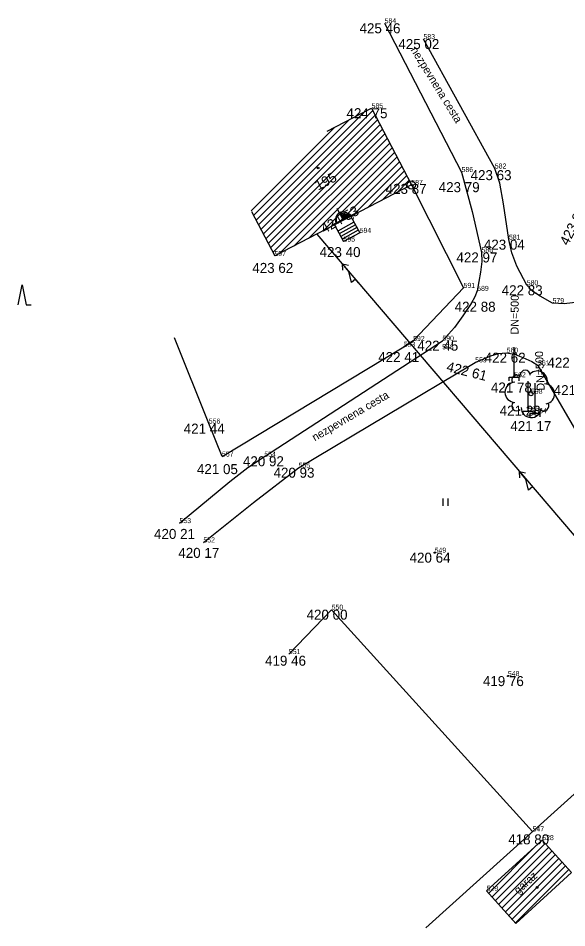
# Model space of a CAD drawing. Extents: x -559180 to -551373, y -1076947 to -1072071.
# Drawn here: x -555140 to -555085.2, y -1072733.8 to -1072642.8 of the extents above; entities that cross this region are included whole.
import ezdxf

# ---------------------------------------------------------------- set-up
doc = ezdxf.new("R2010")
doc.units = 0
for name, color, linetype in [('12_PLOTY', 7, 'Continuous'), ('14_BUDOVY', 7, 'Continuous'), ('17_KOMUNIKACE', 7, 'Continuous'), ('18_POLOHOPIS', 7, 'Continuous'), ('1_VODA_ZN', 7, 'Continuous'), ('20_EL_ZN', 7, 'Continuous'), ('32', 7, 'Continuous'), ('33', 7, 'Continuous'), ('34_ZELEN', 7, 'Continuous'), ('3_BODY', 7, 'Continuous'), ('40_KANAL_ZN', 7, 'Continuous'), ('45_ZN_KULTURY', 7, 'Continuous'), ('47_ZN_STAV_OBJ$', 7, 'Continuous'), ('49_POPIS_KANAL', 7, 'Continuous'), ('52_POPIS_UCELOVY', 7, 'Continuous'), ('54_C_POPISNA', 7, 'Continuous'), ('6_VYSKY', 7, 'Continuous'), ('NNnadzemní', 7, 'Continuous')]:
    doc.layers.add(name, color=color, linetype=linetype)

# ---------------------------------------------------------------- blocks, each defined once
blk = doc.blocks.new('JS500')
at = {"layer": '49_POPIS_KANAL'}
blk.add_text('DN=500', height=0.8, rotation=0.00002, dxfattribs=at).set_placement((0.703, -0.049))
blk = doc.blocks.new('BODCST')
at = {"layer": '33'}
for radius in [0.413, 0.05]:
    blk.add_circle((0, 0), radius, dxfattribs=at)
blk = doc.blocks.new('STLS')
at = {"layer": '34_ZELEN'}
blk.add_circle((0, 0), 0.2, dxfattribs=at)
for centre, radius, start, end in [((-1.425, 1.366), 0.5, 45, 210.43255), ((-0.571, 1.853), 0.5, 0, 180), ((0.636, 1.281), 1, 341.22932, 135), ((-1.599, 0.146), 1, 90, 270), ((1.356, -0.015), 1, 279.52997, 90), ((-1.424, -1.207), 0.5, 135, 315), ((0.019, -1.381), 1, 180, 353.84032), ((1.283, -1.208), 0.5, 234.37768, 31.04793)]:
    blk.add_arc(centre, radius, start, end, dxfattribs=at)
blk = doc.blocks.new('VVH')
at = {"layer": '47_ZN_STAV_OBJ$'}
for p, q in [((-0.001, 0.746), (0, 1.246)), ((0, -0.004), (-0.001, 0.746)), ((0, -0.004), (0, 0)), ((0.1, 0.096), (0.099, 0.646)), ((0.099, 0.646), (0.5, 0.396)), ((0.1, 0.096), (0.2, 0.196)), ((0.65, 0.096), (0.1, 0.096)), ((0.399, 0.346), (0.199, 0.496)), ((0.199, 0.496), (0.2, 0.196)), ((0.2, 0.196), (0.35, 0.346)), ((0.2, 0.196), (0.5, 0.196)), ((0.5, 0.196), (0.399, 0.346)), ((0.5, 0.396), (0.65, 0.096)), ((-1.251, -0.004), (-0.751, -0.004)), ((-0.751, -0.004), (0, -0.004)), ((0.75, -0.004), (0, -0.004)), ((0.75, -0.004), (1.25, -0.004))]:
    blk.add_line(p, q, dxfattribs=at)
for start, end in [(89.99989, 179.99989), (359.99989, 89.99989)]:
    blk.add_arc((0, -0.004), 0.75, start, end, dxfattribs=at)
blk = doc.blocks.new('VYUST')
at = {"layer": '40_KANAL_ZN'}
for p, q in [((-0.35, 0.5), (0, 0.5)), ((0, 0.5), (0, -0.5)), ((0, 0), (3, 0.001)), ((-0.35, -0.5), (0, -0.5))]:
    blk.add_line(p, q, dxfattribs=at)
blk = doc.blocks.new('LOUKA')
at = {"layer": '45_ZN_KULTURY'}
for p, q in [((0, 0), (0, 0.75)), ((0.5, 0), (0.5, 0.75))]:
    blk.add_line(p, q, dxfattribs=at)
blk = doc.blocks.new('LES')
at = {"layer": '45_ZN_KULTURY'}
for p, q in [((-0.8, 0), (-0.4, 2)), ((-0.4, 2), (0, 0)), ((0, 0), (0.5, 0))]:
    blk.add_line(p, q, dxfattribs=at)
blk = doc.blocks.new('BZ')
at = {"layer": '47_ZN_STAV_OBJ$'}
blk.add_circle((0, 0), 0.0875, dxfattribs=at)
blk = doc.blocks.new('POINT_DISPLAY')
blk.add_line((0, 0), (0, 0))
blk = doc.blocks.new('T')
at = {"layer": '6_VYSKY'}
blk.add_circle((0, 0), 0.05, dxfattribs=at)
blk = doc.blocks.new('ELNN')
at = {"layer": '20_EL_ZN'}
for p, q in [((0, 0), (0.5, 0)), ((0.5, 0), (0.5, 0.5)), ((0.5, 0.5), (1.5, 0)), ((1.5, 0), (2.5, 0))]:
    blk.add_line(p, q, dxfattribs=at)
blk.add_lwpolyline([(2, 0.375), (2.5, 0), (2, -0.375)], dxfattribs=at)

msp = doc.modelspace()

# ---------------------------------------------------------------- linework, layer by layer
at = {"layer": '12_PLOTY'}
for p, q in [((-555100.74, -1072659.49), (-555095.52, -1072669.78)), ((-555095.52, -1072669.78), (-555100.56, -1072675.09)), ((-555120.97, -1072683.35), (-555124.406, -1072674.786)), ((-555100.56, -1072675.09), (-555101.5, -1072675.67)), ((-555101.5, -1072675.67), (-555100.56, -1072675.09)), ((-555119.65, -1072686.64), (-555101.5, -1072675.67)), ((-555119.65, -1072686.64), (-555120.97, -1072683.35)), ((-555112.97, -1072706.39), (-555108.7, -1072701.95)), ((-555108.7, -1072701.95), (-555088.63, -1072724.12)), ((-555099.285, -1072733.753), (-555077.9, -1072714.42))]:
    msp.add_line(p, q, dxfattribs=at)
at = {"layer": '14_BUDOVY'}
for p, q in [((-555109.15, -1072654.118), (-555104.71, -1072651.82)), ((-555104.71, -1072651.82), (-555100.74, -1072659.49)), ((-555100.74, -1072659.49), (-555114.388, -1072666.588)), ((-555116.695, -1072662.152), (-555114.388, -1072666.588)), ((-555093.22, -1072730.05), (-555087.66, -1072724.99)), ((-555087.66, -1072724.99), (-555084.73, -1072728.24)), ((-555084.73, -1072728.24), (-555090.29, -1072733.32)), ((-555090.29, -1072733.32), (-555093.22, -1072730.05))]:
    msp.add_line(p, q, dxfattribs=at)
at = {"layer": '17_KOMUNIKACE'}
for p, q in [((-555103.41, -1072643.33), (-555095.72, -1072658.2)), ((-555092.4, -1072657.85), (-555099.53, -1072644.91)), ((-555115.42, -1072686.65), (-555097.64, -1072675.06)), ((-555112, -1072687.76), (-555094.36, -1072677.23)), ((-555074.25, -1072701.32), (-555088.08, -1072677.54))]:
    msp.add_line(p, q, dxfattribs=at)
for points in [[(-555095.72, -1072658.2), (-555094.65, -1072662.149), (-555093.73, -1072666.24)], [(-555090.99, -1072664.96), (-555091.531, -1072661.369), (-555091.891, -1072659.328), (-555092.4, -1072657.85)], [(-555089.21, -1072669.52), (-555089.553, -1072668.87), (-555090.212, -1072667.61), (-555090.692, -1072666.289), (-555090.99, -1072664.96)], [(-555093.73, -1072666.24), (-555093.705, -1072667.16), (-555093.825, -1072668.21), (-555094.16, -1072670.08)], [(-555094.16, -1072670.08), (-555094.395, -1072670.67), (-555094.755, -1072671.33), (-555095.594, -1072672.561), (-555096.434, -1072673.731), (-555097.64, -1072675.06)], [(-555086.63, -1072671.3), (-555087.874, -1072670.61), (-555088.593, -1072670.13), (-555089.21, -1072669.52)], [(-555082.79, -1072670.93), (-555084.636, -1072671.27), (-555085.475, -1072671.39), (-555086.63, -1072671.3)], [(-555094.36, -1072677.23), (-555092.806, -1072676.581), (-555092.027, -1072676.341), (-555091.22, -1072676.26)], [(-555091.22, -1072676.26), (-555090.438, -1072676.401), (-555089.598, -1072676.731), (-555088.699, -1072677.151), (-555088.08, -1072677.54)], [(-555123.9, -1072693.3), (-555118.86, -1072689.124), (-555117.061, -1072687.743), (-555115.42, -1072686.65)], [(-555121.51, -1072695.23), (-555116.522, -1072691.224), (-555112, -1072687.76)]]:
    msp.add_lwpolyline(points, dxfattribs=at)
at = {"layer": '18_POLOHOPIS'}
for p, q in [((-555106.796, -1072662.64), (-555105.9, -1072664.28)), ((-555108.425, -1072663.487), (-555107.51, -1072665.16)), ((-555106.474, -1072663.226), (-555108.084, -1072664.106)), ((-555106.33, -1072663.489), (-555107.94, -1072664.369)), ((-555106.187, -1072663.753), (-555107.797, -1072664.633)), ((-555106.043, -1072664.016), (-555107.653, -1072664.896)), ((-555105.9, -1072664.28), (-555107.51, -1072665.16))]:
    msp.add_line(p, q, dxfattribs=at)
at = {"layer": '32'}
for p, q in [((-555116.252, -1072663.003), (-555105.454, -1072652.205)), ((-555116.01, -1072663.469), (-555104.591, -1072652.049)), ((-555115.768, -1072663.934), (-555104.35, -1072652.515)), ((-555116.736, -1072662.073), (-555108.385, -1072653.722)), ((-555116.494, -1072662.538), (-555106.92, -1072652.964)), ((-555115.526, -1072664.399), (-555104.109, -1072652.981)), ((-555115.285, -1072664.864), (-555103.868, -1072653.447)), ((-555115.043, -1072665.329), (-555103.627, -1072653.913)), ((-555114.801, -1072665.795), (-555103.385, -1072654.379)), ((-555114.559, -1072666.26), (-555103.144, -1072654.845)), ((-555113.955, -1072666.363), (-555102.903, -1072655.311)), ((-555112.481, -1072665.596), (-555102.662, -1072655.777)), ((-555111.008, -1072664.83), (-555102.421, -1072656.243)), ((-555109.534, -1072664.064), (-555102.18, -1072656.709)), ((-555108.061, -1072663.298), (-555101.938, -1072657.175)), ((-555106.588, -1072662.531), (-555101.697, -1072657.641)), ((-555105.114, -1072661.765), (-555101.456, -1072658.107)), ((-555103.641, -1072660.999), (-555101.215, -1072658.573)), ((-555102.168, -1072660.232), (-555100.974, -1072659.039)), ((-555092.682, -1072730.65), (-555087.358, -1072725.325)), ((-555093.016, -1072730.277), (-555088.429, -1072725.69)), ((-555092.348, -1072731.023), (-555087.022, -1072725.697)), ((-555092.014, -1072731.396), (-555086.687, -1072726.069)), ((-555091.68, -1072731.769), (-555086.352, -1072726.441)), ((-555091.346, -1072732.142), (-555086.017, -1072726.813)), ((-555091.011, -1072732.515), (-555085.681, -1072727.185)), ((-555090.677, -1072732.888), (-555085.346, -1072727.557)), ((-555090.343, -1072733.261), (-555085.011, -1072727.929))]:
    msp.add_line(p, q, dxfattribs=at)
at = {"layer": 'NNnadzemní'}
msp.add_line((-555110.174, -1072664.397), (-555080.8, -1072698.87), dxfattribs=at)

# ---------------------------------------------------------------- block references
at = {"layer": '1_VODA_ZN'}
for p in [(-555103.41, -1072643.33), (-555099.53, -1072644.91), (-555104.71, -1072651.82), (-555095.72, -1072658.2), (-555092.4, -1072657.85), (-555100.74, -1072659.49), (-555107.58, -1072662.95), (-555105.9, -1072664.28), (-555107.51, -1072665.16), (-555090.99, -1072664.96), (-555093.73, -1072666.24), (-555114.41, -1072666.6), (-555095.52, -1072669.78), (-555094.16, -1072670.08), (-555089.21, -1072669.52), (-555086.63, -1072671.3), (-555100.56, -1072675.09), (-555097.64, -1072675.06), (-555101.5, -1072675.67), (-555091.22, -1072676.26), (-555094.36, -1072677.23), (-555088.08, -1072677.54), (-555090.46, -1072678.71), (-555088.79, -1072680.37), (-555089.06, -1072682.11), (-555088.36, -1072682.31), (-555120.97, -1072683.35), (-555119.65, -1072686.64), (-555115.42, -1072686.65), (-555112, -1072687.76), (-555123.9, -1072693.3), (-555121.51, -1072695.23), (-555098.41, -1072696.25), (-555108.7, -1072701.95), (-555112.97, -1072706.39), (-555091.09, -1072708.59), (-555088.63, -1072724.12), (-555087.66, -1072724.99), (-555093.22, -1072730.05)]:
    msp.add_blockref('POINT_DISPLAY', p, dxfattribs=at)
at = {"layer": '20_EL_ZN', "xscale": 0.9999978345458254, "yscale": 0.9999978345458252, "rotation": 130.43393960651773}
for p in [(-555106.002, -1072669.293), (-555088.32, -1072690.044)]:
    msp.add_blockref('ELNN', p, dxfattribs=at)
at = {"layer": '33'}
msp.add_blockref('BODCST', (-555100.74, -1072659.49), dxfattribs=at)
at = {"layer": '34_ZELEN'}
msp.add_blockref('STLS', (-555088.79, -1072680.37), dxfattribs=at)
at = {"layer": '40_KANAL_ZN', "rotation": 90}
for p in [(-555090.46, -1072678.71), (-555089.06, -1072682.11), (-555088.36, -1072682.31)]:
    msp.add_blockref('VYUST', p, dxfattribs=at)
at = {"layer": '45_ZN_KULTURY'}
for name, p in [('LES', (-555139.208, -1072671.475)), ('LOUKA', (-555097.574, -1072691.583))]:
    msp.add_blockref(name, p, dxfattribs=at)
at = {"layer": '47_ZN_STAV_OBJ$'}
for p in [(-555110.056, -1072657.802), (-555088.181, -1072729.713)]:
    msp.add_blockref('BZ', p, dxfattribs=at)
at = {"layer": '47_ZN_STAV_OBJ$', "xscale": 1.0000013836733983, "yscale": 1.0000013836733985, "rotation": 26.966561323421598}
msp.add_blockref('VVH', (-555107.578, -1072662.946), dxfattribs=at)
at = {"layer": '49_POPIS_KANAL'}
for p, xscale, yscale, rotation in [((-555090.09, -1072675.143), 0.9999990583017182, 0.9999990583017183, 89.57897797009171), ((-555087.426, -1072680.739), 1.000001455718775, 1.000001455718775, 92.6938484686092)]:
    msp.add_blockref('JS500', p, dxfattribs=dict(at, xscale=xscale, yscale=yscale, rotation=rotation))
at = {"layer": '6_VYSKY'}
for p in [(-555098.41, -1072696.25), (-555091.09, -1072708.59)]:
    msp.add_blockref('T', p, dxfattribs=at)

# ---------------------------------------------------------------- texts
at = {"layer": '3_BODY'}
for s, p in [('584', (-555103.41, -1072643.33)), ('583', (-555099.53, -1072644.91)), ('585', (-555104.71, -1072651.82)), ('582', (-555092.4, -1072657.85)), ('586', (-555095.72, -1072658.2)), ('587', (-555100.74, -1072659.49)), ('596', (-555107.58, -1072662.95)), ('594', (-555105.9, -1072664.28)), ('595', (-555107.51, -1072665.16)), ('581', (-555090.99, -1072664.96)), ('597', (-555114.41, -1072666.6)), ('588', (-555093.73, -1072666.24)), ('580', (-555089.21, -1072669.52)), ('591', (-555095.52, -1072669.78)), ('589', (-555094.16, -1072670.08)), ('579', (-555086.63, -1072671.3)), ('592', (-555100.56, -1072675.09)), ('590', (-555097.64, -1072675.06)), ('593', (-555101.5, -1072675.67)), ('558', (-555097.66, -1072675.93)), ('560', (-555091.22, -1072676.26)), ('559', (-555094.36, -1072677.23)), ('561', (-555088.08, -1072677.54)), ('562', (-555090.46, -1072678.71)), ('598', (-555088.79, -1072680.37)), ('563', (-555089.06, -1072682.11)), ('564', (-555088.36, -1072682.31)), ('556', (-555120.97, -1072683.35)), ('557', (-555119.65, -1072686.64)), ('554', (-555115.42, -1072686.65)), ('555', (-555112, -1072687.76)), ('553', (-555123.9, -1072693.3)), ('552', (-555121.51, -1072695.23)), ('549', (-555098.41, -1072696.25)), ('550', (-555108.7, -1072701.95)), ('551', (-555112.97, -1072706.39)), ('548', (-555091.09, -1072708.59)), ('547', (-555088.63, -1072724.12)), ('528', (-555087.66, -1072724.99)), ('529', (-555093.22, -1072730.05))]:
    msp.add_text(s, height=0.5, dxfattribs=at).set_placement(p)
at = {"layer": '52_POPIS_UCELOVY'}
for s, rotation, p in [('nezpevnena cesta', 301.70674, (-555100.841, -1072645.993)), ('nezpevnena cesta', 30.55483, (-555110.372, -1072685.141)), ('garaz', 42.30445, (-555090.051, -1072730.442))]:
    msp.add_text(s, height=0.8, rotation=rotation, dxfattribs=at).set_placement(p)
at = {"layer": '54_C_POPISNA'}
msp.add_text('195', height=1, rotation=27.47971, dxfattribs=at).set_placement((-555110.06, -1072660.064))
at = {"layer": '6_VYSKY'}
for s, p in [('425 46', (-555105.915, -1072644.33)), ('425 02', (-555102.035, -1072645.91)), ('424 75', (-555107.215, -1072652.82)), ('423 63', (-555094.823, -1072659.014)), ('423 79', (-555098.008, -1072660.214)), ('423 87', (-555103.306, -1072660.381)), ('423 04', (-555093.495, -1072665.96)), ('423 40', (-555109.907, -1072666.703)), ('422 97', (-555096.235, -1072667.24)), ('423 62', (-555116.626, -1072668.288)), ('422 83', (-555091.715, -1072670.52)), ('422 88', (-555096.412, -1072672.166)), ('422 45', (-555100.145, -1072676.06)), ('422 41', (-555104.048, -1072677.2)), ('422 62', (-555093.415, -1072677.26)), ('422 09', (-555087.148, -1072677.753)), ('421 78', (-555092.79, -1072680.242)), ('421 97', (-555086.519, -1072680.507)), ('421 28', (-555091.917, -1072682.558)), ('421 44', (-555123.475, -1072684.35)), ('421 17', (-555090.853, -1072684.098)), ('421 05', (-555122.155, -1072688.4)), ('420 92', (-555117.563, -1072687.614)), ('420 93', (-555114.505, -1072688.76)), ('420 21', (-555126.441, -1072694.879)), ('420 17', (-555124.015, -1072696.773)), ('420 64', (-555100.915, -1072697.25)), ('420 00', (-555111.205, -1072702.95)), ('419 46', (-555115.353, -1072707.553)), ('419 76', (-555093.595, -1072709.59)), ('418 80', (-555091.063, -1072725.41))]:
    msp.add_text(s, height=1, dxfattribs=at).set_placement(p)
for s, rotation, p in [('424 53', 29.19831, (-555109.436, -1072664.382)), ('423 05', 62.90397, (-555085.091, -1072665.617)), ('422 61', 345.87082, (-555097.297, -1072678.093))]:
    msp.add_text(s, height=1, rotation=rotation, dxfattribs=at).set_placement(p)

doc.saveas('drawing.dxf')
